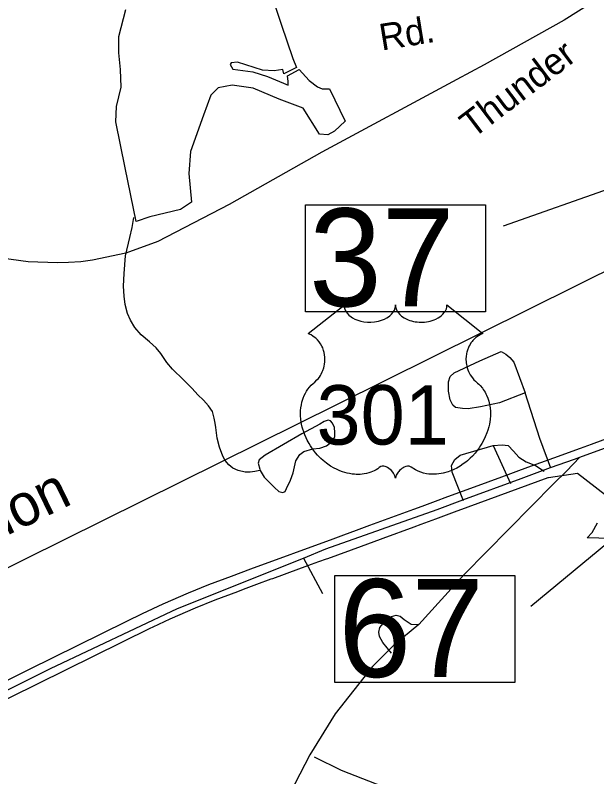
# Model space of a CAD drawing. Extents: x 2082433 to 2279600, y 546599 to 755198.
# Drawn here: x 2178573 to 2180655, y 620908 to 623633 of the extents above; entities that cross this region are included whole.
import ezdxf

# ---------------------------------------------------------------- set-up
doc = ezdxf.new("R2010")
doc.units = 0
for name, color, linetype in [('Exist Boundary Political City Limit New', 7, 'Continuous'), ('Exist Hydrographic Misc Water Feature', 7, 'Continuous'), ('Exist Hydrographic Pond Over 1500 Sq Ft', 7, 'Continuous'), ('Exist Railroad Mainline', 7, 'Continuous'), ('Exist Railroad Mainline Label', 7, 'Continuous'), ('Exist Road Non-System Type 51', 7, 'Continuous'), ('Exist Road Primary US Attributed', 7, 'Continuous'), ('Exist Road Primary US Shield CELL', 7, 'Continuous'), ('Exist Road Primary US Shield Number Label', 7, 'Continuous'), ('Exist Road Primary US Structure Standard Bridge Number Label', 7, 'Continuous'), ('Exist Road Secondary Type 51 Attributed', 7, 'Continuous'), ('Exist Road Secondary Type 51 Label', 7, 'Continuous'), ('Map Preparation Boundary City Limit Buffer Line', 7, 'Continuous')]:
    doc.layers.add(name, color=color, linetype=linetype)

msp = doc.modelspace()

# ---------------------------------------------------------------- linework, layer by layer
at = {"layer": 'Exist Boundary Political City Limit New'}
for points in [[(2178397.5, 621181.3), (2178621.5, 621291.8), (2178972.2, 621464.8), (2179028, 621492.2), (2179101.8, 621527.1), (2179193, 621566.8), (2179265.8, 621596.1), (2179347, 621626.5), (2179415.5, 621652), (2179710.2, 621759.8), (2179749.2, 621774.1), (2179794.2, 621790.5), (2179842.2, 621808.1), (2179934.5, 621841.8), (2180000, 621865.8), (2180029, 621876.4), (2180077.2, 621894.9), (2180121.5, 621910.9), (2180216.5, 621945.6), (2180314.5, 621981.2), (2180408.2, 622015.6), (2180501.2, 622049.5), (2180596.2, 622084.2), (2180635.8, 622098.9), (2181094.8, 622269.6)], [(2180686.2, 621915.9), (2180585.2, 621993.6), (2180481.8, 621978.2), (2180480.5, 621978), (2180479.5, 621977.9), (2180192.8, 621872.9), (2180144, 621855.1), (2180077.2, 621830.1), (2180024.5, 621810.8), (2180000, 621801.8), (2179889, 621761.2), (2179879, 621757.6), (2179811, 621732.7), (2179690.2, 621688.6), (2179685.5, 621686.9), (2179658.8, 621677.1), (2179632.2, 621667.4), (2179609.2, 621659), (2179586.2, 621650.6), (2179493, 621616.5), (2179488.2, 621614.8), (2179436.2, 621595.7), (2179389, 621578.2), (2179368, 621570.3), (2179287, 621540), (2179216.2, 621511.4), (2179126.5, 621472.4), (2179065, 621443.3), (2179054.2, 621438.2), (2178452.2, 621141.4)], [(2180870, 621756.6), (2180619.8, 621763.7), (2180637.5, 621782.4), (2180657.5, 621817)]]:
    msp.add_lwpolyline(points, dxfattribs=at)
at = {"layer": 'Exist Hydrographic Misc Water Feature'}
for points in [[(2179449.8, 622004.7), (2179442.2, 622002.6), (2179429.9, 622000.5), (2179413.9, 621998.4), (2179396.1, 621998.3), (2179370.2, 622004.2), (2179351.6, 622012.3), (2179337.8, 622024.1), (2179323.9, 622040), (2179315.5, 622055.9), (2179303.4, 622087.7), (2179295.2, 622119.8), (2179290.9, 622157.8), (2179288.8, 622173.8), (2179284.9, 622191.9), (2179278.8, 622215.9), (2179264.6, 622235.5), (2179246.4, 622255.7), (2179226.7, 622275.3), (2179206.2, 622297.5), (2179174.4, 622329), (2179136.1, 622366.9), (2179115.8, 622390.6), (2179093.6, 622422.8), (2179077.2, 622442.7), (2179053.2, 622464.6), (2179023.1, 622490.2), (2179001.1, 622516.2), (2178984.9, 622541.8), (2178974.9, 622566), (2178966.7, 622597.7), (2178962.4, 622627.9), (2178960.1, 622663.5), (2178962, 622709.5), (2178967.7, 622771.9), (2178983.3, 622837.7), (2178990.9, 622873.8), (2178997, 622909.8)], [(2179449.8, 622004.7), (2179464.1, 621980.7), (2179500.2, 621943.2), (2179516.2, 621929), (2179530, 621925.3), (2179538.4, 621929.3), (2179544.3, 621939.4), (2179557.9, 621969.4), (2179567.7, 621995.5), (2179577.5, 622039.4), (2179591.5, 622061.6), (2179605.4, 622071.7), (2179637.4, 622081.9), (2179663.3, 622084), (2179687, 622092.2), (2179709.2, 622109.9), (2179717, 622126.2), (2179717.2, 622140.4), (2179715.1, 622158.1), (2179708.8, 622174.1), (2179700.8, 622182.2), (2179692.6, 622184.2), (2179678.6, 622179.8), (2179662.6, 622170.1), (2179599.1, 622135.5), (2179467.2, 622058.9), (2179445.9, 622042.7), (2179441.8, 622030.7), (2179447.9, 622008.7), (2179449.8, 622004.7)]]:
    msp.add_lwpolyline(points, dxfattribs=at)
at = {"layer": 'Exist Hydrographic Pond Over 1500 Sq Ft'}
msp.add_lwpolyline([(2179496.5, 623687.3), (2179524.1, 623600.9), (2179566.2, 623478.4), (2179579.4, 623446), (2179533.8, 623423.2), (2179530.1, 623438.8), (2179500.1, 623434), (2179458.1, 623436.4), (2179368.1, 623465.2), (2179345.3, 623462.8), (2179341.7, 623456.8), (2179351.3, 623440), (2179423.3, 623430.4), (2179476.1, 623413.6), (2179532.6, 623390.8), (2179549.4, 623383.6), (2179549.4, 623396.8), (2179547, 623416), (2179589, 623438.8), (2179625, 623400.4), (2179655, 623377.5), (2179671.8, 623370.3), (2179698.2, 623370.3), (2179753.5, 623253.9), (2179715, 623219.1), (2179692.2, 623205.9), (2179662.2, 623208.3), (2179603.4, 623300.7), (2179516.9, 623333.1), (2179424.5, 623372.7), (2179348.9, 623383.6), (2179299.6, 623373.9), (2179273.2, 623347.5), (2179246.8, 623275.5), (2179200, 623145.8), (2179194, 623066.6), (2179203.6, 622964.6), (2179164, 622938.1), (2179054.7, 622911.7), (2179005.5, 622894.9), (2178965.9, 623087), (2178932.3, 623251.5), (2178934.7, 623306.7), (2178951.5, 623376.3), (2178949.1, 623438.8), (2178943.1, 623498.8), (2178943.1, 623557.6), (2178968.3, 623653.7)], dxfattribs=at)
at = {"layer": 'Exist Railroad Mainline'}
msp.add_lwpolyline([(2170553.3, 617720.2), (2171205.8, 618032.4), (2172226.6, 618534.9), (2174218.4, 619521.9), (2174391.3, 619615.2), (2175826.1, 620312.3), (2177206.7, 620993.6), (2179726, 622241.3), (2180752.8, 622751.5), (2180934.4, 622840.5), (2181106.8, 622927.7), (2181227.7, 622989.4), (2181379.7, 623077.8), (2181522.7, 623167.1), (2181651.5, 623263.2), (2181762.7, 623355), (2181817.4, 623406.6)], dxfattribs=at)
at = {"layer": 'Exist Road Non-System Type 51'}
for p, q in [((2180283.3, 622093.4), (2180346.1, 621957.4)), ((2179604.9, 621690.7), (2179672.2, 621563.7))]:
    msp.add_line(p, q, dxfattribs=at)
msp.add_lwpolyline([(2180398.2, 622282.6), (2180306.5, 622245.8), (2180238.5, 622232.3), (2180194.4, 622224.9), (2180173.5, 622225.6), (2180148.8, 622229.7), (2180139.1, 622237.9), (2180130.1, 622257.4), (2180124.2, 622288.7), (2180124.2, 622321.6), (2180129.4, 622340.3), (2180144.3, 622353.7), (2180235.5, 622396.3), (2180311.7, 622429.6), (2180328.5, 622420.7), (2180343.1, 622408.6), (2180357.3, 622392.2)], close=True, dxfattribs=at)
for points in [[(2180490.6, 622012.5), (2180451, 622118.2), (2180398.2, 622282.6)], [(2180177.2, 621896.1), (2180136.9, 621997.7), (2180133.9, 622021.6), (2180145.8, 622044.1), (2180165.3, 622059), (2180283.3, 622093.4)], [(2180283.3, 622093.4), (2180316.2, 622096.4), (2180337.1, 622093.4), (2180356.5, 622073.9), (2180375.9, 622051.5), (2180401.3, 622035.1), (2180435.7, 622021.6), (2180465.6, 622002.2)], [(2179920.2, 621350), (2179888.8, 621388.8), (2179876.9, 621409.8), (2179873.9, 621426.2), (2179878.4, 621442.6), (2179890.3, 621456.1), (2179903.8, 621471), (2179920.2, 621481.5), (2179936.6, 621486), (2179950.1, 621483), (2179965, 621471), (2179990.4, 621454.6), (2180017.3, 621453.1)], [(2179642.3, 620979.4), (2179739.4, 620932.4), (2179914.2, 620863.6), (2180032.3, 620821.8), (2180157.8, 620766.5), (2180256.4, 620718.7)]]:
    msp.add_lwpolyline(points, dxfattribs=at)
at = {"layer": 'Exist Road Primary US Attributed'}
for points in [[(2180574.7, 622044.7), (2180593.8, 622051.7), (2180668.8, 622079.2), (2181169.9, 622258.7), (2181282.5, 622302.7)], [(2171439.1, 617711.6), (2171786.5, 617883.9), (2172024.9, 618000.5), (2172252.7, 618113.7), (2173144.9, 618554.9), (2173641.6, 618788.2), (2174372.3, 619152), (2174949.3, 619447.2), (2175681.2, 619796), (2175967.6, 619946.6), (2176407.3, 620166.2), (2177435.4, 620662.7), (2177808.9, 620850.9), (2178698.4, 621295.5), (2179153.7, 621509.9), (2179604.9, 621690.7), (2179684.7, 621723.8), (2180082.8, 621865.2), (2180175.4, 621898.8), (2180384.3, 621975.4), (2180489.2, 622014.5), (2180574.7, 622044.7)]]:
    msp.add_lwpolyline(points, dxfattribs=at)
at = {"layer": 'Exist Road Primary US Shield CELL'}
msp.add_lwpolyline([(2179749.9, 622596.3), (2179750.2, 622591), (2179751.5, 622584.7), (2179752.5, 622581.4), (2179755.5, 622575.2), (2179760.3, 622567.8), (2179767.1, 622560.6), (2179774.8, 622554.3), (2179780, 622551), (2179788.7, 622546.2), (2179798.7, 622542.1), (2179809.8, 622538.9), (2179821.1, 622536.6), (2179833.5, 622535.2), (2179845.7, 622535), (2179858.9, 622536), (2179873.5, 622538.8), (2179880.2, 622540.5), (2179887.8, 622543.1), (2179894.7, 622546), (2179902.4, 622550.1), (2179908.6, 622554.1), (2179913.4, 622557.6), (2179920.2, 622564.1), (2179925.7, 622570.9), (2179927.9, 622574.7), (2179929.9, 622578.3), (2179932.6, 622586.1), (2179933.4, 622589.5), (2179933.9, 622596.6), (2179934.4, 622590.6), (2179935, 622586.9), (2179936, 622583.3), (2179937.5, 622579.4), (2179940.2, 622573.9), (2179943.2, 622569.3), (2179949, 622562.6), (2179952.5, 622559.2), (2179955.8, 622556.6), (2179964.5, 622550.6), (2179974.8, 622545.4), (2179979.8, 622543.2), (2179984.9, 622541.4), (2179991.5, 622539.4), (2179998.2, 622537.8), (2180004.9, 622536.7), (2180011.7, 622535.7), (2180018.7, 622535.2), (2180024.4, 622535), (2180031.4, 622535.1), (2180037.9, 622535.5), (2180044.5, 622536.2), (2180051.8, 622537.4), (2180057.6, 622538.7), (2180065.4, 622540.8), (2180072.4, 622543.3), (2180078.5, 622545.9), (2180086.5, 622550.1), (2180092.9, 622554.1), (2180097.6, 622558), (2180103.3, 622563.1), (2180108.6, 622569.3), (2180111.7, 622573.8), (2180113.9, 622578.4), (2180116, 622583.3), (2180117.2, 622588.4), (2180117.8, 622592.9), (2180117.9, 622596.7), (2180246.5, 622494.3), (2180243.5, 622493.1), (2180236.5, 622489.7), (2180231, 622486.4), (2180222.1, 622480.2), (2180218.3, 622476.8), (2180214.5, 622473.2), (2180211, 622469.4), (2180208, 622465.9), (2180204.2, 622460.7), (2180200.9, 622455.5), (2180197.6, 622449.8), (2180195.2, 622444.9), (2180191.3, 622434.5), (2180189.4, 622428), (2180188.2, 622422.5), (2180186.7, 622411), (2180186.3, 622405.5), (2180186.3, 622400.1), (2180186.6, 622394.4), (2180187.1, 622389), (2180188.1, 622383.3), (2180189, 622378.2), (2180190.6, 622372.1), (2180192.9, 622364.9), (2180195.7, 622358), (2180201.6, 622346.9), (2180209.1, 622335.5), (2180214.5, 622329.1), (2180219.8, 622323.6), (2180227.8, 622316.9), (2180232.1, 622313.1), (2180237, 622308.2), (2180245.1, 622298.8), (2180248.3, 622294.4), (2180251.6, 622289.5), (2180254.7, 622284.4), (2180257.7, 622278.9), (2180260.1, 622274.1), (2180264.6, 622263.1), (2180268, 622252.4), (2180269.5, 622246.8), (2180271.9, 622234.2), (2180272.8, 622227.9), (2180273.8, 622215.6), (2180273.8, 622200.7), (2180272.7, 622186.6), (2180270, 622170.1), (2180267.8, 622160.2), (2180264.4, 622148.8), (2180261.2, 622138.8), (2180255.3, 622124.1), (2180250.1, 622113.5), (2180243.3, 622101), (2180238.7, 622093.5), (2180233.3, 622085.5), (2180226.5, 622076.2), (2180218.6, 622066.3), (2180209.1, 622055.9), (2180201.5, 622048.2), (2180191.4, 622039.3), (2180185.4, 622034.2), (2180176.7, 622027.7), (2180164.9, 622019.8), (2180153.2, 622013), (2180143.2, 622008), (2180134.4, 622004.2), (2180123, 621999.8), (2180104, 621994.6), (2180097.1, 621993.1), (2180088.9, 621991.9), (2180081.2, 621991.2), (2180073.8, 621990.7), (2180063.8, 621990.7), (2180053.8, 621991.5), (2180044.4, 621992.8), (2180034.6, 621994.9), (2180024.4, 621997.9), (2180015.1, 622001.6), (2180005.6, 622006.2), (2179989.7, 622016.2), (2179985.1, 622018.7), (2179982.5, 622019.4), (2179976.4, 622019.7), (2179970.6, 622018.4), (2179964.7, 622016.1), (2179961.1, 622014.2), (2179956.4, 622011.1), (2179952.7, 622008.2), (2179948.3, 622004), (2179945.3, 622000.5), (2179943, 621997.8), (2179938.5, 621990.7), (2179936.9, 621987.4), (2179935.2, 621983), (2179933.8, 621976.7), (2179931.7, 621984.7), (2179929.4, 621990), (2179926.6, 621994.6), (2179923.8, 621998.6), (2179919.3, 622003.8), (2179915.3, 622007.6), (2179910.4, 622011.6), (2179905.3, 622014.7), (2179901.1, 622016.8), (2179897.3, 622018.3), (2179892.7, 622019.4), (2179888.9, 622019.7), (2179885.8, 622019.7), (2179881.5, 622018.7), (2179875.7, 622014.5), (2179870.2, 622010.7), (2179864.2, 622007), (2179857, 622003.2), (2179851.8, 622000.7), (2179845.6, 621998.3), (2179838.3, 621995.9), (2179830.4, 621993.8), (2179822.3, 621992.2), (2179815.1, 621991.1), (2179807.4, 621990.4), (2179800.5, 621990.2), (2179793.3, 621990.2), (2179786.6, 621990.8), (2179778.7, 621991.5), (2179769, 621992.9), (2179761, 621994.7), (2179752.5, 621997), (2179743.7, 621999.7), (2179734.4, 622003.3), (2179722.7, 622008.4), (2179714.6, 622012.6), (2179701.7, 622020), (2179686.7, 622030.4), (2179675.3, 622039.6), (2179667, 622047.1), (2179654.8, 622059.5), (2179647.6, 622067.7), (2179636.3, 622082.3), (2179629.1, 622092.8), (2179624.5, 622100.6), (2179617.6, 622113), (2179613.9, 622120.9), (2179609, 622132.3), (2179605.2, 622142.7), (2179602, 622152.6), (2179600.3, 622158.9), (2179597.8, 622169.9), (2179596.4, 622177.7), (2179594.9, 622188.4), (2179594.1, 622199.7), (2179594, 622210.2), (2179594.2, 622218.8), (2179595.2, 622228.9), (2179596.9, 622239.6), (2179599, 622248.8), (2179600.8, 622255.4), (2179603.6, 622263.5), (2179607.2, 622272.4), (2179611.4, 622280.9), (2179615.5, 622288), (2179620.6, 622295.6), (2179625.6, 622302), (2179632.2, 622309.2), (2179639, 622315.7), (2179645.3, 622320.8), (2179652.7, 622328.1), (2179656.6, 622332.5), (2179661.3, 622338.6), (2179665, 622344.3), (2179667.9, 622349.4), (2179671.9, 622357), (2179674.2, 622362.6), (2179677.2, 622371.2), (2179678.7, 622377.3), (2179680.2, 622385.2), (2179681.2, 622392.5), (2179681.5, 622401.7), (2179681.3, 622409.3), (2179680.3, 622418.2), (2179678.7, 622426.7), (2179676.6, 622434.2), (2179673.4, 622442.7), (2179670.5, 622448.9), (2179665.6, 622457.3), (2179660.1, 622465.2), (2179654.5, 622471.5), (2179648.8, 622477.2), (2179643.3, 622481.5), (2179638.1, 622485.2), (2179631.6, 622489.2), (2179625.3, 622492.3), (2179621.3, 622493.9)], close=True, dxfattribs=at)
at = {"layer": 'Exist Road Primary US Structure Standard Bridge Number Label'}
msp.add_line((2181680.6, 623359.2), (2180319.8, 622878.5), dxfattribs=at)
for points in [[(2179611.8, 622954.5), (2180256, 622954.5), (2180256, 622572.2), (2179611.8, 622572.2)], [(2179717.1, 621628), (2180361.2, 621628), (2180361.2, 621245.7), (2179717.1, 621245.7)]]:
    msp.add_lwpolyline(points, close=True, dxfattribs=at)
msp.add_lwpolyline([(2181827, 622178.4), (2181217.6, 622178.4), (2180418.6, 621517.3)], dxfattribs=at)
at = {"layer": 'Exist Road Secondary Type 51 Attributed'}
for points in [[(2180640.2, 623680.3), (2180538.3, 623616.2), (2180251.3, 623456.2), (2180153.2, 623403.8), (2179670.6, 623143.4), (2179338.1, 622956.1), (2179083.5, 622824.1), (2178968.3, 622782.1), (2178848.7, 622756.4), (2178807.8, 622751.5), (2178762.9, 622748.2), (2178723.7, 622747.4), (2178618.6, 622751), (2178495.9, 622767.3)], [(2180593.8, 622051.7), (2180546.4, 622001.4), (2180499.7, 621956.8), (2180180.1, 621632), (2180017.3, 621453.1), (2179928, 621379.3), (2179851.6, 621302.9), (2179717.9, 621133.9), (2179627.5, 620986.9), (2179393.2, 620534.4), (2179169.1, 620090.6), (2178975.1, 619668.8), (2178704.7, 619095.8), (2178591.6, 618897.4), (2178469.6, 618735.7)]]:
    msp.add_lwpolyline(points, dxfattribs=at)
at = {"layer": 'Map Preparation Boundary City Limit Buffer Line'}
for points in [[(2178397.5, 621181.3), (2178621.5, 621291.8), (2178972.2, 621464.8), (2179028, 621492.2), (2179101.8, 621527.1), (2179193, 621566.8), (2179265.8, 621596.1), (2179347, 621626.5), (2179415.5, 621652), (2179710.2, 621759.8), (2179749.2, 621774.1), (2179794.2, 621790.5), (2179842.2, 621808.1), (2179934.5, 621841.8), (2180000, 621865.8), (2180029, 621876.4), (2180077.2, 621894.9), (2180121.5, 621910.9), (2180216.5, 621945.6), (2180314.5, 621981.2), (2180408.2, 622015.6), (2180501.2, 622049.5), (2180596.2, 622084.2), (2180635.8, 622098.9), (2181094.8, 622269.6)], [(2180686.2, 621915.9), (2180585.2, 621993.6), (2180481.8, 621978.2), (2180480.5, 621978), (2180479.5, 621977.9), (2180192.8, 621872.9), (2180144, 621855.1), (2180077.2, 621830.1), (2180024.5, 621810.8), (2180000, 621801.8), (2179889, 621761.2), (2179879, 621757.6), (2179811, 621732.7), (2179690.2, 621688.6), (2179685.5, 621686.9), (2179658.8, 621677.1), (2179632.2, 621667.4), (2179609.2, 621659), (2179586.2, 621650.6), (2179493, 621616.5), (2179488.2, 621614.8), (2179436.2, 621595.7), (2179389, 621578.2), (2179368, 621570.3), (2179287, 621540), (2179216.2, 621511.4), (2179126.5, 621472.4), (2179065, 621443.3), (2179054.2, 621438.2), (2178452.2, 621141.4)], [(2180870, 621756.6), (2180619.8, 621763.7), (2180637.5, 621782.4), (2180657.5, 621817)]]:
    msp.add_lwpolyline(points, dxfattribs=at)

# ---------------------------------------------------------------- texts
at = {"layer": 'Exist Railroad Mainline Label'}
msp.add_text('Transportation', height=150, rotation=25.916, dxfattribs=at).set_placement((2177618.8, 621321.4))
at = {"layer": 'Exist Road Primary US Shield Number Label'}
msp.add_text('301', height=212.5, dxfattribs=at).set_placement((2179651.1, 622097))
at = {"layer": 'Exist Road Primary US Structure Standard Bridge Number Label'}
for s, p in [('37', (2179624.4, 622592)), ('67', (2179729.6, 621265.4))]:
    msp.add_text(s, height=350, dxfattribs=at).set_placement(p)
at = {"layer": 'Exist Road Secondary Type 51 Label'}
for s, rotation, p in [('Rd.', 9.3164, (2179884.3, 623506.7)), ('Thunder', 37.2174, (2180210.8, 623189.8))]:
    msp.add_text(s, height=95, rotation=rotation, dxfattribs=at).set_placement(p)

doc.saveas('drawing.dxf')
